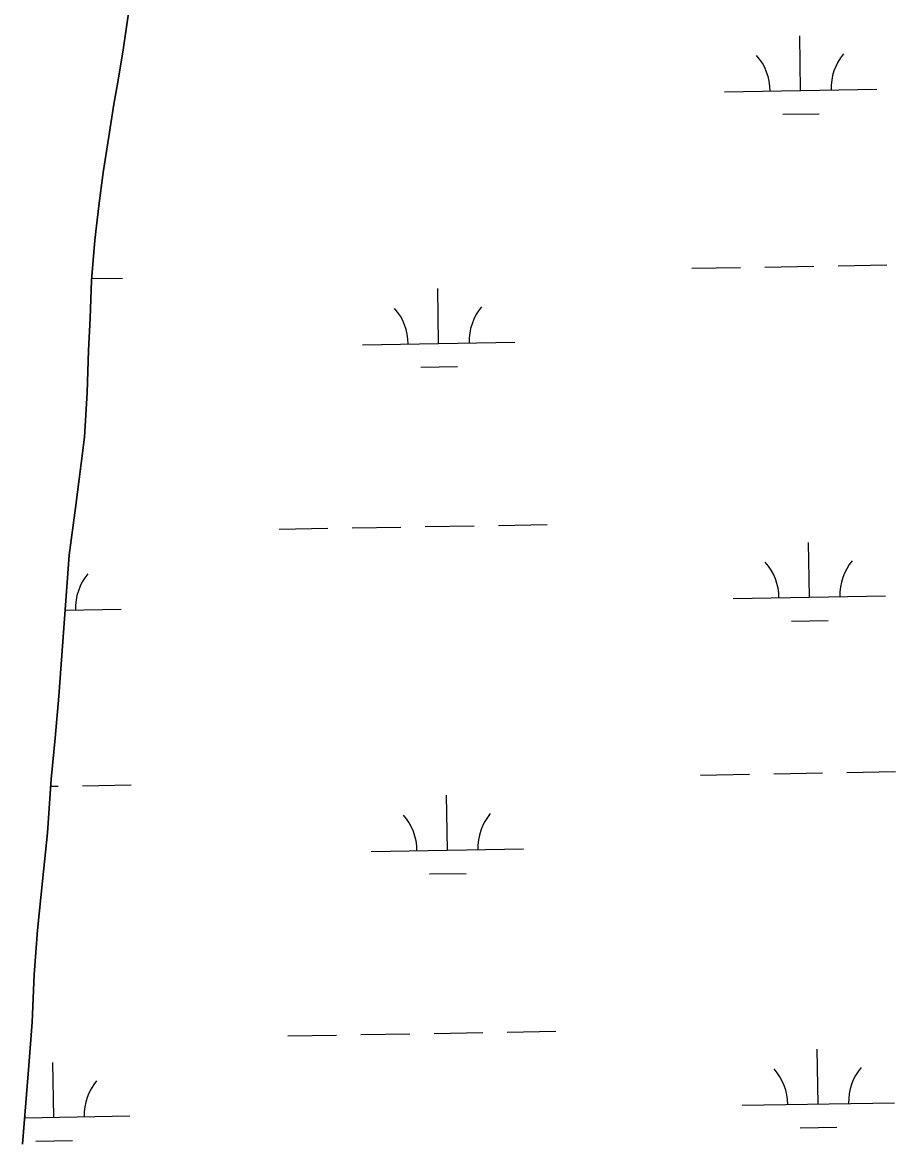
# Model space of a CAD drawing. Extents: x 3892998 to 3931244, y 278583 to 304547.
# Drawn here: x 3918778 to 3919352, y 290660 to 291395 of the extents above; entities that cross this region are included whole.
import ezdxf

# ---------------------------------------------------------------- set-up
doc = ezdxf.new("R2010")
doc.units = 0
doc.layers.add('V-TOPO-SHOR', color=7, linetype='Continuous')
doc.layers.add('V-WETL-SWMP', color=7, linetype='Continuous')

msp = doc.modelspace()

# ---------------------------------------------------------------- linework, layer by layer
at = {"layer": 'V-TOPO-SHOR'}
for points in [[(3918848.09, 291400.9), (3918844.4, 291376.77), (3918841.07, 291355.71), (3918838.47, 291341.15), (3918835.15, 291320.09), (3918831.45, 291296.35), (3918828.51, 291274.52), (3918825.96, 291251.93), (3918823.81, 291225.52), (3918822.8, 291200.64), (3918821.77, 291179.6), (3918820.77, 291152.04), (3918819.02, 291122.57), (3918816.82, 291105.34), (3918813.15, 291076.24), (3918809.11, 291045.22), (3918802.36, 290952.59), (3918799.83, 290925.03), (3918797.3, 290898.23), (3918794.82, 290863.02), (3918791.55, 290831.24), (3918788.28, 290799.08), (3918786.15, 290769.99), (3918784.79, 290738.61)], [(3918784.79, 290738.61), (3918782.65, 290710.28), (3918780.49, 290685.78), (3918778.35, 290658.6)]]:
    msp.add_lwpolyline(points, dxfattribs=at)
at = {"layer": 'V-WETL-SWMP'}
for p, q in [((3918844.4, 291376.77), (3918848.09, 291400.9)), ((3919289.26, 291350.17), (3919288.63, 291386.17)), ((3918841.07, 291355.71), (3918844.4, 291376.77)), ((3918838.47, 291341.15), (3918841.07, 291355.71)), ((3919239.26, 291349.31), (3919339.25, 291351.04)), ((3918835.15, 291320.09), (3918838.47, 291341.15)), ((3919277.53, 291334.54), (3919301.52, 291334.95)), ((3918831.45, 291296.35), (3918835.15, 291320.09)), ((3918828.51, 291274.52), (3918831.45, 291296.35)), ((3918825.96, 291251.93), (3918828.51, 291274.52)), ((3918823.81, 291225.52), (3918825.96, 291251.93)), ((3919313.84, 291235.15), (3919345.84, 291235.7)), ((3919217.86, 291233.49), (3919249.85, 291234.04)), ((3919265.85, 291234.32), (3919297.85, 291234.87)), ((3918822.8, 291200.64), (3918823.81, 291225.52)), ((3918823.9, 291226.67), (3918844.01, 291227.02)), ((3919051.62, 291184.17), (3919051, 291220.17)), ((3918821.77, 291179.59), (3918822.8, 291200.64)), ((3919001.63, 291183.31), (3919101.62, 291185.04)), ((3918820.77, 291152.04), (3918821.77, 291179.59)), ((3919039.89, 291168.54), (3919063.89, 291168.95)), ((3918819.02, 291122.57), (3918820.77, 291152.04)), ((3918816.82, 291105.34), (3918819.02, 291122.57)), ((3918813.15, 291076.24), (3918816.82, 291105.34)), ((3918809.12, 291045.22), (3918813.15, 291076.24)), ((3918946.87, 291062.27), (3918978.87, 291062.83)), ((3918994.87, 291063.1), (3919026.86, 291063.66)), ((3919042.86, 291063.93), (3919074.85, 291064.49)), ((3919090.85, 291064.76), (3919122.85, 291065.32)), ((3919295.01, 291017.55), (3919294.39, 291053.54)), ((3918802.36, 290952.59), (3918809.12, 291045.22)), ((3919245.02, 291016.68), (3919345.01, 291018.41)), ((3918806.48, 291009.09), (3918843.17, 291009.73)), ((3919283.28, 291001.91), (3919307.28, 291002.33)), ((3918805.35, 290993.64), (3918805.45, 290993.64)), ((3918799.83, 290925.03), (3918802.36, 290952.59)), ((3918797.3, 290898.23), (3918799.83, 290925.03)), ((3918794.82, 290863.01), (3918797.3, 290898.23)), ((3919223.62, 290900.86), (3919255.61, 290901.42)), ((3919271.61, 290901.69), (3919303.6, 290902.25)), ((3919319.6, 290902.52), (3919351.6, 290903.08)), ((3918796.97, 290893.48), (3918801.77, 290893.56)), ((3918817.77, 290893.84), (3918849.76, 290894.39)), ((3919057.38, 290851.55), (3919056.76, 290887.54)), ((3918791.55, 290831.24), (3918794.82, 290863.01)), ((3919007.39, 290850.68), (3919107.37, 290852.41)), ((3918788.28, 290799.08), (3918791.55, 290831.24)), ((3919045.65, 290835.91), (3919069.65, 290836.33)), ((3918786.15, 290769.99), (3918788.28, 290799.08)), ((3918784.79, 290738.61), (3918786.15, 290769.99)), ((3918782.65, 290710.28), (3918784.79, 290738.61)), ((3918952.63, 290729.65), (3918984.63, 290730.2)), ((3919000.62, 290730.48), (3919032.62, 290731.03)), ((3919048.62, 290731.31), (3919080.61, 290731.86)), ((3919096.61, 290732.14), (3919128.6, 290732.69)), ((3919300.77, 290684.92), (3919300.15, 290720.92)), ((3918780.49, 290685.78), (3918782.65, 290710.28)), ((3918798.94, 290676.24), (3918798.32, 290712.23)), ((3918778.35, 290658.6), (3918780.49, 290685.78)), ((3919250.78, 290684.06), (3919350.77, 290685.79)), ((3918779.71, 290675.9), (3918848.93, 290677.1)), ((3919289.04, 290669.29), (3919313.04, 290669.7)), ((3918787.21, 290660.6), (3918811.21, 290661.02))]:
    msp.add_line(p, q, dxfattribs=at)
for centre, start, end in [((3919234.01, 291349.69), 0.21988, 41.76354), ((3919344.48, 291351.6), 140.21988, 181.76354), ((3918996.38, 291183.69), 0.21988, 41.76354), ((3919106.85, 291185.6), 140.21988, 181.76354), ((3919239.77, 291017.07), 0.21988, 41.76354), ((3919350.24, 291018.98), 140.21988, 181.76354), ((3918848.41, 291010.29), 140.21988, 181.76354), ((3919112.61, 290852.98), 140.21988, 181.76354), ((3919002.14, 290851.07), 0.21988, 41.76354), ((3919245.53, 290684.44), 0.21988, 41.76354), ((3919356, 290686.35), 140.21988, 181.76354), ((3918854.17, 290677.67), 140.21988, 181.76354)]:
    msp.add_arc(centre, 35.25, start, end, dxfattribs=at)

doc.saveas('drawing.dxf')
